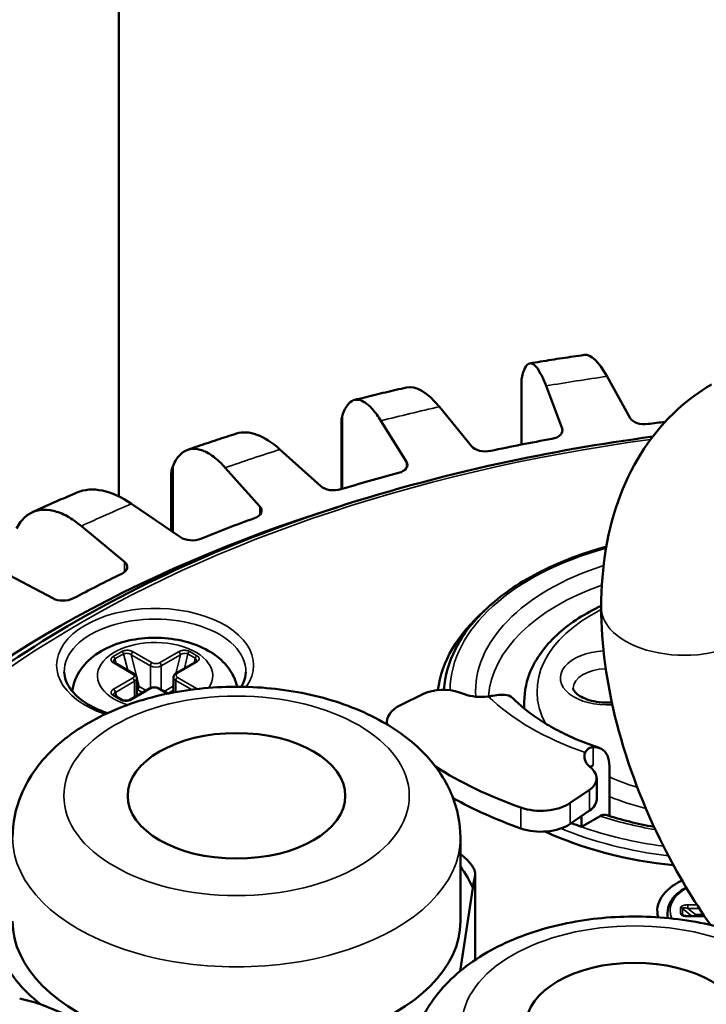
# Model space of a CAD drawing. Header units: millimetres. Extents: x 38 to 2514, y 38 to 1622.
# Tile 303 of 310: x 1652 to 1679, y 1401 to 1439. Entities that reach past the tile are written whole.
import ezdxf

# ---------------------------------------------------------------- set-up
doc = ezdxf.new("R2010")
doc.units = ezdxf.units.MM
doc.header["$LTSCALE"] = 7.692308
doc.layers.add('Visible (ISO)', color=7, linetype='Continuous', lineweight=50)
doc.layers.add('Visible Narrow (ISO)', color=7, linetype='Continuous', lineweight=35)

msp = doc.modelspace()

# ---------------------------------------------------------------- linework, layer by layer
at = {"layer": 'Visible (ISO)'}
for p, q in [((1656.3668, 1463.1519), (1656.3668, 1420.8415)), ((1676.3403, 1423.9052), (1675.4425, 1425.5304)), ((1672.094, 1425.3285), (1672.094, 1422.8678)), ((1673.056, 1425.1612), (1673.6859, 1423.4946)), ((1670.1472, 1422.8011), (1668.8897, 1424.3446)), ((1665.0643, 1423.7746), (1665.0643, 1421.1272)), ((1666.6071, 1423.7988), (1667.6083, 1422.1939)), ((1664.2567, 1421.2396), (1662.661, 1422.6752)), ((1660.5213, 1421.962), (1661.8769, 1420.4463)), ((1658.4139, 1421.6952), (1658.4139, 1419.4908)), ((1658.7697, 1419.2477), (1656.863, 1420.5507)), ((1654.9029, 1419.6824), (1656.5895, 1418.2818)), ((1653.7799, 1416.8592), (1651.5949, 1418.0075)), ((1656.9542, 1413.9058), (1656.2076, 1414.3368)), ((1659.3545, 1414.3695), (1658.6079, 1413.9385)), ((1657.0628, 1413.0464), (1657.0628, 1413.7375)), ((1658.4993, 1413.178), (1658.4993, 1413.7702)), ((1656.479, 1412.8966), (1656.1962, 1413.0599)), ((1657.5613, 1413.3342), (1656.8147, 1412.9032)), ((1658.2872, 1413.1362), (1657.9442, 1413.3342)), ((1668.2692, 1413.1233), (1667.3744, 1412.688)), ((1669.8651, 1413.1132), (1669.6816, 1413.1799)), ((1672.2049, 1412.5543), (1672.2049, 1412.8149)), ((1666.841, 1412.0257), (1666.841, 1411.9337)), ((1674.8534, 1410.1939), (1674.7379, 1410.2999)), ((1675.5361, 1410.2983), (1675.5361, 1408.35)), ((1675.0378, 1409.8249), (1675.0378, 1409.0084)), ((1674.0014, 1408.8619), (1674.7554, 1409.3785)), ((1674.0014, 1408.0454), (1674.7554, 1408.562)), ((1674.4401, 1407.9305), (1675.1695, 1408.3516)), ((1674.4401, 1408.3459), (1674.4401, 1407.9305)), ((1669.713, 1404.2417), (1669.713, 1407.5077)), ((1670.2886, 1406.078), (1670.2886, 1402.729)), ((1669.7019, 1402.2915), (1670.1938, 1405.5381)), ((1677.8049, 1404.5683), (1677.8049, 1404.4284)), ((1679.2447, 1404.4373), (1678.5963, 1404.4373)), ((1653.3095, 1400.9924), (1658.2922, 1398.9781))]:
    msp.add_line(p, q, dxfattribs=at)
for centre, major_axis, ratio, start_param, end_param in [((1675.4433, 1421.4439), (-0.9099, 4.9249), 0.2481506, 5.6436864, 6.2729729), ((1668.8908, 1420.2583), (-1.3168, 4.8323), 0.3475376, 5.6187074, 6.2679384), ((1676.9119, 1424.0105), (-0.6, 0), 0.5773503, 0.3087611, 1.7927995), ((1662.6624, 1418.589), (-1.746, 4.6947), 0.4409357, 5.5830146, 6.262115), ((1673.0997, 1423.4207), (0.6, 0), 0.5773503, 5.0139846, 6.4980229), ((1687.8331, 1396.0767), (-49, 0), 0.5773503, 4.9205151, 4.9343922), ((1687.8331, 1396.0767), (-49, 0), 0.5773503, 5.0139846, 5.0652919), ((1670.6902, 1422.9485), (-0.6, 0), 0.5773503, 0.4396608, 1.9236992), ((1667.0439, 1422.0765), (0.6, 0), 0.5773503, 5.1448843, 6.6289226), ((1687.8331, 1396.0767), (-49, 0), 0.5773503, 5.1448843, 5.1961916), ((1656.8646, 1416.4646), (-2.2032, 4.4989), 0.5267319, 5.5346828, 6.2552041), ((1664.7617, 1421.4267), (-0.6, 0), 0.5773503, 0.5705605, 2.0545989), ((1687.8331, 1396.0767), (-48, 0), 0.5773503, 5.2095771, 8.5688883), ((1661.3437, 1420.2874), (0.6, 0), 0.5773503, 5.2757839, 6.7598223), ((1687.8331, 1396.0767), (-49, 0), 0.5773503, 5.2757839, 5.3270913), ((1659.228, 1419.4712), (-0.6, 0), 0.5773503, 0.7014602, 2.1854986), ((1656.0968, 1418.0841), (0.6, 0), 0.5773503, 5.4066836, 6.890722), ((1687.8331, 1396.0767), (-49, 0), 0.5773503, 5.4066836, 5.457991), ((1654.1837, 1417.1154), (-0.6, 0), 0.5773503, 0.8323599, 2.3163983), ((1680.0549, 1412.8149), (-11.25, 0), 0.5773503, 5.7028261, 6.2121803), ((1669.0425, 1412.5935), (-1.2, 0), 0.5773503, 4.150742, 5.4126151), ((1670.5042, 1413.6996), (-1.2, 0), 0.5773503, 1.0091494, 1.8177706), ((1668.341, 1412.0257), (-1.5, 0), 0.5773503, 5.4126151, 6.3962687), ((1675.7536, 1410.6689), (-1.2, 0), 0.5773503, 6.036211, 6.8448323), ((1675.7536, 1409.8524), (-1.2, 0), 0.5773503, 5.4977871, 5.655573), ((1680.0549, 1416.1829), (15.25, 0), 0.5773503, 3.8762726, 4.1612297), ((1673.8378, 1409.8249), (1.2, 0), 0.5773503, 5.5829592, 6.8448323), ((1680.0549, 1415.3664), (15.25, 0), 0.5773503, 3.9412118, 4.1612297), ((1672.8544, 1409.4199), (1.5, 0), 0.5773503, 4.1612297, 5.5829592), ((1673.8378, 1409.0084), (1.2, 0), 0.5773503, 5.5829592, 6.2831853), ((1672.8544, 1408.6034), (-1.5, 0), 0.5773503, 1.0196371, 2.4413666), ((1680.0549, 1413.2231), (10.75, 0), 0.5773503, 4.1193362, 4.1628327), ((1680.0549, 1412.8149), (11.25, 0), 0.5773503, 4.0376113, 4.5322141), ((1660.963, 1404.2417), (9.5, 0), 0.5773503, 0.2386165, 0.4000215), ((1680.0549, 1404.6499), (-2.65, 0), 0.5773503, 5.3999029, 6.452524), ((1660.963, 1404.2417), (-8.75, 0), 0.5773503, 0, 3.1415927), ((1687.8331, 1395.6685), (-47.5, 0), 0.5773503, 5.9940112, 7.0633341), ((1660.963, 1404.2417), (-9.5, 0), 0.5773503, 0.2386165, 0.6340481)]:
    msp.add_ellipse(centre, major_axis=major_axis, ratio=ratio, start_param=start_param, end_param=end_param, dxfattribs=at)
for centre, major_axis in [((1660.963, 1409.1407), (4.25, 0)), ((1676.5194, 1400.1592), (-4.25, 0))]:
    msp.add_ellipse(centre, major_axis=major_axis, ratio=0.5773503, dxfattribs=at)
for points, knots in [([(1672.4226, 1426.0424), (1672.5635, 1426.0659), (1672.7045, 1426.0891), (1672.9868, 1426.1349), (1673.1281, 1426.1574), (1673.4109, 1426.2019), (1673.5525, 1426.2238), (1673.8359, 1426.2669), (1673.9777, 1426.2881), (1674.2616, 1426.33), (1674.4037, 1426.3506), (1674.5459, 1426.3708)], [5.216227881, 5.216227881, 5.216227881, 5.216227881, 5.224136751, 5.224136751, 5.232045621, 5.232045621, 5.239954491, 5.239954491, 5.247863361, 5.247863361, 5.255772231, 5.255772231, 5.255772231, 5.255772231]), ([(1673.056, 1425.1612), (1672.99, 1425.3358), (1672.918, 1425.5016), (1672.7768, 1425.7677), (1672.7077, 1425.868), (1672.5859, 1425.9973), (1672.5219, 1426.0384), (1672.4023, 1426.0492), (1672.3468, 1426.019), (1672.2536, 1425.9091), (1672.2074, 1425.8195), (1672.1456, 1425.6293), (1672.1256, 1425.552), (1672.1078, 1425.4688)], [-0.74133438, -0.74133438, -0.74133438, -0.74133438, -0.64848029, -0.64848029, -0.5556262, -0.5556262, -0.46290193, -0.46290193, -0.37017765, -0.37017765, -0.27758415, -0.27758415, -0.22681307, -0.22681307, -0.22681307, -0.22681307]), ([(1665.5694, 1424.6115), (1665.7037, 1424.6454), (1665.8383, 1424.679), (1666.1078, 1424.7456), (1666.2428, 1424.7786), (1666.5131, 1424.844), (1666.6485, 1424.8764), (1666.9196, 1424.9405), (1667.0553, 1424.9722), (1667.3272, 1425.0351), (1667.4634, 1425.0662), (1667.5997, 1425.097)], [5.085437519, 5.085437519, 5.085437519, 5.085437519, 5.093305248, 5.093305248, 5.101172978, 5.101172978, 5.109040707, 5.109040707, 5.116908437, 5.116908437, 5.124776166, 5.124776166, 5.124776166, 5.124776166]), ([(1675.2147, 1416.5136), (1675.2147, 1418.0703), (1675.4554, 1419.5664), (1676.4527, 1422.1775), (1677.2169, 1423.351), (1678.6063, 1424.6137), (1679.0507, 1424.9386), (1679.5201, 1425.2096)], [0, 0, 0, 0, 0.5343431, 0.5343431, 1.0459674, 1.0459674, 1.2568777, 1.2568777, 1.2568777, 1.2568777]), ([(1666.6071, 1423.7988), (1666.5022, 1423.9669), (1666.3876, 1424.1256), (1666.1633, 1424.3779), (1666.0535, 1424.4714), (1665.8597, 1424.5889), (1665.758, 1424.6236), (1665.568, 1424.6228), (1665.4797, 1424.5871), (1665.3316, 1424.4681), (1665.258, 1424.3739), (1665.1598, 1424.1777), (1665.1281, 1424.0984), (1665.0998, 1424.0135)], [-0.74133438, -0.74133438, -0.74133438, -0.74133438, -0.64848029, -0.64848029, -0.5556262, -0.5556262, -0.46290193, -0.46290193, -0.37017765, -0.37017765, -0.27758415, -0.27758415, -0.22681307, -0.22681307, -0.22681307, -0.22681307]), ([(1665.0998, 1424.0135), (1665.0791, 1423.9509), (1665.0664, 1423.871), (1665.0643, 1423.7912), (1665.0643, 1423.7746)], [0, 0, 0, 0, 0.14285714, 0.18043763, 0.18043763, 0.18043763, 0.18043763]), ([(1677.2225, 1423.1782), (1675.1918, 1422.9058), (1673.1922, 1422.555), (1666.5392, 1421.1016), (1662.1225, 1419.6341), (1654.2993, 1415.9576), (1650.8947, 1413.7488), (1645.4548, 1408.8035), (1643.4173, 1406.0674), (1641.2885, 1401.1439), (1640.8082, 1399.0226), (1640.7537, 1396.8962)], [1.7991176, 1.7991176, 1.7991176, 1.7991176, 1.9325075, 1.9325075, 2.2539912, 2.2539912, 2.5757753, 2.5757753, 2.8969658, 2.8969658, 3.1267803, 3.1267803, 3.1267803, 3.1267803]), ([(1659.0571, 1422.6645), (1659.1827, 1422.7083), (1659.3086, 1422.7517), (1659.5608, 1422.8381), (1659.6872, 1422.881), (1659.9405, 1422.9662), (1660.0674, 1423.0085), (1660.3217, 1423.0925), (1660.4491, 1423.1342), (1660.7043, 1423.217), (1660.8322, 1423.2581), (1660.9604, 1423.2989)], [4.954692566, 4.954692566, 4.954692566, 4.954692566, 4.962501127, 4.962501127, 4.970309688, 4.970309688, 4.978118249, 4.978118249, 4.98592681, 4.98592681, 4.993735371, 4.993735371, 4.993735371, 4.993735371]), ([(1660.5213, 1421.962), (1660.3793, 1422.1208), (1660.2242, 1422.2693), (1659.9205, 1422.5016), (1659.7718, 1422.5854), (1659.5096, 1422.6855), (1659.3718, 1422.7113), (1659.1145, 1422.6935), (1658.9951, 1422.6499), (1658.7945, 1422.5177), (1658.695, 1422.417), (1658.562, 1422.212), (1658.5191, 1422.1299), (1658.4808, 1422.0425)], [-0.74133438, -0.74133438, -0.74133438, -0.74133438, -0.64848029, -0.64848029, -0.5556262, -0.5556262, -0.46290193, -0.46290193, -0.37017765, -0.37017765, -0.27758415, -0.27758415, -0.22681307, -0.22681307, -0.22681307, -0.22681307]), ([(1658.4808, 1422.0425), (1658.4528, 1421.9781), (1658.4216, 1421.8616), (1658.4138, 1421.7469), (1658.4139, 1421.6952)], [0, 0, 0, 0, 0.14285714, 0.25900278, 0.25900278, 0.25900278, 0.25900278]), ([(1652.9834, 1420.2211), (1653.0982, 1420.274), (1653.2133, 1420.3267), (1653.4442, 1420.4314), (1653.56, 1420.4835), (1653.7921, 1420.5872), (1653.9084, 1420.6387), (1654.1417, 1420.7412), (1654.2587, 1420.7922), (1654.4932, 1420.8936), (1654.6107, 1420.944), (1654.7286, 1420.9942)], [4.823996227, 4.823996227, 4.823996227, 4.823996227, 4.83172629, 4.83172629, 4.839456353, 4.839456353, 4.847186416, 4.847186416, 4.854916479, 4.854916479, 4.862646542, 4.862646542, 4.862646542, 4.862646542]), ([(1654.9029, 1419.6824), (1654.7262, 1419.8291), (1654.5332, 1419.9645), (1654.1553, 1420.1709), (1653.9703, 1420.2421), (1653.644, 1420.32), (1653.4726, 1420.334), (1653.1525, 1420.2943), (1653.0039, 1420.2407), (1652.7544, 1420.0914), (1652.6305, 1419.9822), (1652.4651, 1419.766), (1652.4116, 1419.6803), (1652.364, 1419.5896)], [-0.74133438, -0.74133438, -0.74133438, -0.74133438, -0.64848029, -0.64848029, -0.5556262, -0.5556262, -0.46290193, -0.46290193, -0.37017765, -0.37017765, -0.27758415, -0.27758415, -0.22681307, -0.22681307, -0.22681307, -0.22681307]), ([(1669.0642, 1413.2862), (1669.1019, 1413.8263), (1669.2547, 1414.3621), (1669.8165, 1415.471), (1670.2631, 1416.0359), (1671.4006, 1417.0625), (1672.0917, 1417.5246), (1673.6432, 1418.3057), (1674.4989, 1418.628), (1675.4129, 1418.8763)], [5.5380431, 5.5380431, 5.5380431, 5.5380431, 5.7823432, 5.7823432, 6.0668993, 6.0668993, 6.3514553, 6.3514553, 6.6288302, 6.6288302, 6.6288302, 6.6288302]), ([(1675.2148, 1416.5644), (1674.5839, 1416.2691), (1674.0253, 1415.9133), (1673.0844, 1415.0798), (1672.7109, 1414.5958), (1672.2993, 1413.6687), (1672.2049, 1413.2423), (1672.2049, 1412.8149)], [6.17893256, 6.17893256, 6.17893256, 6.17893256, 6.49101325, 6.49101325, 6.81764625, 6.81764625, 7.06858347, 7.06858347, 7.06858347, 7.06858347]), ([(1679.4798, 1404.0925), (1678.8013, 1405.0707), (1678.1839, 1406.1077), (1676.8632, 1408.7205), (1676.2368, 1410.3619), (1675.4267, 1413.5099), (1675.2147, 1415.055), (1675.2147, 1416.5136)], [0.183742, 0.183742, 0.183742, 0.183742, 0.5405247, 0.5405247, 1.0640658, 1.0640658, 1.5647107, 1.5647107, 1.5647107, 1.5647107]), ([(1660.9882, 1413.4048), (1660.9691, 1413.4898), (1660.9439, 1413.5728), (1660.8311, 1413.8695), (1660.7109, 1414.0631), (1660.3939, 1414.4398), (1660.1858, 1414.6101), (1659.6844, 1414.9226), (1659.381, 1415.0506), (1658.7311, 1415.2377), (1658.3832, 1415.2936), (1657.6852, 1415.3294), (1657.3355, 1415.3104), (1656.6548, 1415.1975), (1656.324, 1415.1035), (1655.7063, 1414.8322), (1655.4183, 1414.6546), (1654.9586, 1414.2187), (1654.7752, 1413.9716), (1654.6024, 1413.5374), (1654.5625, 1413.3853), (1654.5437, 1413.2291)], [2.484993, 2.484993, 2.484993, 2.484993, 2.5722318, 2.5722318, 2.8084849, 2.8084849, 3.1035042, 3.1035042, 3.4644263, 3.4644263, 3.8382877, 3.8382877, 4.2067187, 4.2067187, 4.5774662, 4.5774662, 4.9508725, 4.9508725, 5.2720215, 5.2720215, 5.4282288, 5.4282288, 5.4282288, 5.4282288]), ([(1656.1617, 1414.3807), (1656.1621, 1414.3795), (1656.1629, 1414.377), (1656.1673, 1414.37), (1656.1703, 1414.366), (1656.1813, 1414.3547), (1656.1914, 1414.3466), (1656.2053, 1414.3382), (1656.2065, 1414.3375), (1656.2076, 1414.3368)], [0.000001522, 0.000001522, 0.000001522, 0.000001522, 0.005294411, 0.005294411, 0.009487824, 0.009487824, 0.016124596, 0.016124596, 0.016702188, 0.016702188, 0.016702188, 0.016702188]), ([(1659.3544, 1414.3695), (1659.3684, 1414.3776), (1659.3795, 1414.3862), (1659.3936, 1414.4005), (1659.3973, 1414.4062), (1659.3998, 1414.4115), (1659.4001, 1414.4126), (1659.4003, 1414.4134)], [0, 0, 0, 0, 0.006968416, 0.006968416, 0.013484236, 0.013484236, 0.016685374, 0.016685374, 0.016685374, 0.016685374]), ([(1654.2341, 1413.9778), (1654.2388, 1413.7579), (1654.3165, 1413.5338), (1654.6145, 1413.1269), (1654.8083, 1412.9462), (1655.2894, 1412.6297), (1655.5716, 1412.4925), (1655.8971, 1412.3786), (1655.9077, 1412.375), (1655.9182, 1412.3713)], [3.1539356, 3.1539356, 3.1539356, 3.1539356, 3.5416581, 3.5416581, 3.8619092, 3.8619092, 4.1676952, 4.1676952, 4.1778759, 4.1778759, 4.1778759, 4.1778759]), ([(1657.0628, 1413.7375), (1657.0628, 1413.7527), (1657.0607, 1413.7677), (1657.0529, 1413.7964), (1657.0471, 1413.8099), (1657.0332, 1413.8347), (1657.025, 1413.8459), (1657.007, 1413.8663), (1656.9972, 1413.8755), (1656.9765, 1413.8919), (1656.9656, 1413.8992), (1656.9542, 1413.9058)], [2.35619449, 2.35619449, 2.35619449, 2.35619449, 2.51327412, 2.51327412, 2.67035376, 2.67035376, 2.82743339, 2.82743339, 2.98451302, 2.98451302, 3.14159265, 3.14159265, 3.14159265, 3.14159265]), ([(1658.6079, 1413.9385), (1658.5965, 1413.9319), (1658.5856, 1413.9246), (1658.5649, 1413.9081), (1658.5551, 1413.899), (1658.5371, 1413.8786), (1658.5289, 1413.8673), (1658.5149, 1413.8425), (1658.5092, 1413.829), (1658.5014, 1413.8004), (1658.4993, 1413.7853), (1658.4993, 1413.7702)], [4.71238898, 4.71238898, 4.71238898, 4.71238898, 4.86946861, 4.86946861, 5.02654825, 5.02654825, 5.18362788, 5.18362788, 5.34070751, 5.34070751, 5.49778714, 5.49778714, 5.49778714, 5.49778714]), ([(1661.1452, 1413.4036), (1661.1746, 1413.4505), (1661.2002, 1413.4975), (1661.2909, 1413.6902), (1661.3249, 1413.8344), (1661.328, 1413.9778)], [5.93669086, 5.93669086, 5.93669086, 5.93669086, 6.01801515, 6.01801515, 6.2708424, 6.2708424, 6.2708424, 6.2708424]), ([(1669.713, 1407.5077), (1669.713, 1408.074), (1669.5962, 1408.6378), (1669.1558, 1409.72), (1668.8172, 1410.2283), (1667.9158, 1411.2167), (1667.3192, 1411.6672), (1665.9091, 1412.462), (1665.0741, 1412.7831), (1663.3056, 1413.2352), (1662.3716, 1413.3646), (1660.4997, 1413.4286), (1659.5624, 1413.3653), (1657.7501, 1413.0479), (1656.8756, 1412.7934), (1655.2605, 1412.0841), (1654.5192, 1411.6281), (1653.3213, 1410.527), (1652.8428, 1409.8944), (1652.331, 1408.6434), (1652.213, 1408.0768), (1652.213, 1407.5077)], [5.846853, 5.846853, 5.846853, 5.846853, 6.0776492, 6.0776492, 6.3315314, 6.3315314, 6.6442762, 6.6442762, 7.0008071, 7.0008071, 7.3585172, 7.3585172, 7.7121135, 7.7121135, 8.0679023, 8.0679023, 8.4276399, 8.4276399, 8.7564965, 8.7564965, 8.9884456, 8.9884456, 8.9884456, 8.9884456]), ([(1656.1619, 1413.0915), (1656.1623, 1413.0903), (1656.1633, 1413.088), (1656.1681, 1413.0816), (1656.1715, 1413.0778), (1656.1813, 1413.0694), (1656.188, 1413.0646), (1656.1962, 1413.0599)], [0.000005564, 0.000005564, 0.000005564, 0.000005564, 0.004957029, 0.004957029, 0.008958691, 0.008958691, 0.013202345, 0.013202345, 0.013202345, 0.013202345]), ([(1657.9442, 1413.3342), (1657.9215, 1413.3473), (1657.8972, 1413.3573), (1657.8464, 1413.3723), (1657.82, 1413.3772), (1657.7663, 1413.3821), (1657.7392, 1413.3821), (1657.6856, 1413.3772), (1657.6591, 1413.3723), (1657.6084, 1413.3573), (1657.584, 1413.3473), (1657.5613, 1413.3342)], [3.1415927, 3.1415927, 3.1415927, 3.1415927, 3.4557519, 3.4557519, 3.7699112, 3.7699112, 4.0840704, 4.0840704, 4.3982297, 4.3982297, 4.712389, 4.712389, 4.712389, 4.712389]), ([(1670.7976, 1413.0278), (1670.8594, 1413.0368), (1670.9202, 1413.0456), (1671.0905, 1413.0691), (1671.1911, 1413.0812), (1671.3051, 1413.0905), (1671.3296, 1413.0921), (1671.3528, 1413.0933)], [0.163197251, 0.163197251, 0.163197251, 0.163197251, 0.181148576, 0.181148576, 0.214973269, 0.214973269, 0.224847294, 0.224847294, 0.224847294, 0.224847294]), ([(1671.3528, 1413.0933), (1671.4649, 1413.0977), (1671.5812, 1413.0737), (1671.7073, 1413.004), (1671.7472, 1412.9728), (1671.7835, 1412.9357)], [0.289135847, 0.289135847, 0.289135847, 0.289135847, 0.339825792, 0.339825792, 0.364008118, 0.364008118, 0.364008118, 0.364008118]), ([(1674.1171, 1413.3391), (1674.1171, 1413.3191), (1674.1206, 1413.2966), (1674.1646, 1413.2184), (1674.2079, 1413.1645), (1674.3383, 1413.0615), (1674.4152, 1413.0137), (1674.6021, 1412.9263), (1674.7127, 1412.8869), (1674.9593, 1412.8242), (1675.096, 1412.8016), (1675.3664, 1412.78), (1675.4995, 1412.7792), (1675.6299, 1412.7882)], [0.7853982, 0.7853982, 0.7853982, 0.7853982, 1.0995574, 1.0995574, 1.4162709, 1.4162709, 1.6752665, 1.6752665, 1.9415034, 1.9415034, 2.2182757, 2.2182757, 2.4743775, 2.4743775, 2.4743775, 2.4743775]), ([(1656.479, 1412.8966), (1656.4894, 1412.8906), (1656.5024, 1412.8847), (1656.5314, 1412.8746), (1656.5479, 1412.8703), (1656.5838, 1412.8639), (1656.6038, 1412.8619), (1656.6455, 1412.8607), (1656.6677, 1412.8617), (1656.7114, 1412.8671), (1656.7334, 1412.8716), (1656.7738, 1412.8836), (1656.7925, 1412.8912), (1656.8103, 1412.9007), (1656.8125, 1412.9019), (1656.8147, 1412.9032)], [0, 0, 0, 0, 0.005431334, 0.005431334, 0.010921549, 0.010921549, 0.016917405, 0.016917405, 0.023447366, 0.023447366, 0.030433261, 0.030433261, 0.037653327, 0.037653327, 0.038747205, 0.038747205, 0.038747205, 0.038747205]), ([(1671.7845, 1412.9371), (1671.9284, 1412.7914), (1672.0895, 1412.6462), (1672.4454, 1412.3606), (1672.6402, 1412.2202), (1673.0614, 1411.9478), (1673.2878, 1411.8159), (1673.7695, 1411.5637), (1674.0247, 1411.4434), (1674.5605, 1411.2172), (1674.8411, 1411.1112), (1675.1326, 1411.0135)], [1.30383007, 1.30383007, 1.30383007, 1.30383007, 1.40906181, 1.40906181, 1.51429355, 1.51429355, 1.61952529, 1.61952529, 1.72475703, 1.72475703, 1.82998877, 1.82998877, 1.82998877, 1.82998877]), ([(1674.9051, 1411.0424), (1674.8765, 1411.0409), (1674.8488, 1411.0371), (1674.746, 1411.0124), (1674.6818, 1410.9735), (1674.6171, 1410.8912), (1674.6021, 1410.8659), (1674.59, 1410.8382)], [0.661403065, 0.661403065, 0.661403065, 0.661403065, 0.675964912, 0.675964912, 0.717780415, 0.717780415, 0.733732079, 0.733732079, 0.733732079, 0.733732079]), ([(1675.5361, 1410.2983), (1675.5361, 1410.4478), (1675.5049, 1410.6055), (1675.4029, 1410.8246), (1675.3132, 1410.9235), (1675.1335, 1411.0228), (1675.0172, 1411.0468), (1674.9051, 1411.0424)], [0.45074133, 0.45074133, 0.45074133, 0.45074133, 0.50565802, 0.50565802, 0.56165688, 0.56165688, 0.61234682, 0.61234682, 0.61234682, 0.61234682]), ([(1675.1695, 1408.3516), (1675.2152, 1408.378), (1675.269, 1408.397), (1675.3412, 1408.4049), (1675.373, 1408.4018), (1675.4004, 1408.3932)], [0.075289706, 0.075289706, 0.075289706, 0.075289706, 0.094675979, 0.094675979, 0.108362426, 0.108362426, 0.108362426, 0.108362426]), ([(1670.281, 1406.0044), (1670.2847, 1406.0218), (1670.287, 1406.0394), (1670.2923, 1406.1321), (1670.2734, 1406.2112), (1670.2121, 1406.3352), (1670.1886, 1406.3745), (1670.1404, 1406.444), (1670.1181, 1406.4736), (1670.0676, 1406.5351), (1670.0393, 1406.567), (1669.9621, 1406.6484), (1669.9103, 1406.6981), (1669.8095, 1406.7863), (1669.7625, 1406.8248), (1669.713, 1406.8626)], [1.00033037, 1.00033037, 1.00033037, 1.00033037, 1.01236347, 1.01236347, 1.0626597, 1.0626597, 1.08515376, 1.08515376, 1.10131667, 1.10131667, 1.11834789, 1.11834789, 1.14438841, 1.14438841, 1.16478342, 1.16478342, 1.16478342, 1.16478342]), ([(1677.8049, 1404.5683), (1677.8049, 1404.7071), (1677.8409, 1404.8456), (1677.9804, 1405.1112), (1678.0869, 1405.2377), (1678.3132, 1405.427), (1678.4181, 1405.4973), (1678.5337, 1405.5601)], [3.14159265, 3.14159265, 3.14159265, 3.14159265, 3.43605013, 3.43605013, 3.74577703, 3.74577703, 3.95733944, 3.95733944, 3.95733944, 3.95733944]), ([(1685.2694, 1398.5262), (1685.2694, 1399.0925), (1685.1526, 1399.6563), (1684.7121, 1400.7385), (1684.3735, 1401.2469), (1683.4721, 1402.2352), (1682.8756, 1402.6857), (1681.4654, 1403.4805), (1680.6304, 1403.8016), (1678.8619, 1404.2537), (1677.928, 1404.3832), (1676.0561, 1404.4471), (1675.1188, 1404.3838), (1673.3064, 1404.0664), (1672.4319, 1403.8119), (1670.8169, 1403.1027), (1670.0756, 1402.6467), (1668.8777, 1401.5455), (1668.3992, 1400.913), (1667.8874, 1399.6619), (1667.7694, 1399.0953), (1667.7694, 1398.5262)], [2.3561945, 2.3561945, 2.3561945, 2.3561945, 2.5869907, 2.5869907, 2.8408729, 2.8408729, 3.1536177, 3.1536177, 3.5101486, 3.5101486, 3.8678587, 3.8678587, 4.221455, 4.221455, 4.5772438, 4.5772438, 4.9369814, 4.9369814, 5.265838, 5.265838, 5.4977871, 5.4977871, 5.4977871, 5.4977871]), ([(1678.4066, 1404.4786), (1678.4079, 1404.4776), (1678.41, 1404.476), (1678.4158, 1404.4725), (1678.4195, 1404.4704), (1678.4296, 1404.4655), (1678.4364, 1404.4627), (1678.4542, 1404.4563), (1678.4657, 1404.453), (1678.495, 1404.4461), (1678.5135, 1404.443), (1678.5532, 1404.4385), (1678.5749, 1404.4373), (1678.5963, 1404.4373)], [0, 0, 0, 0, 0.001831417, 0.001831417, 0.003824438, 0.003824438, 0.00661613, 0.00661613, 0.010608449, 0.010608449, 0.016372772, 0.016372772, 0.022814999, 0.022814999, 0.022814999, 0.022814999])]:
    msp.add_open_spline(points, degree=3, knots=knots, dxfattribs=at)
for points in [[(1672.1078, 1425.4688), (1672.098, 1425.4227), (1672.094, 1425.3757), (1672.094, 1425.3284)], [(1675.4006, 1408.3936), (1675.9931, 1408.1996), (1676.625, 1408.0422), (1677.2804, 1407.926)], [(1670.281, 1406.0044), (1670.2528, 1405.8707), (1670.2236, 1405.7117), (1670.1938, 1405.5381)], [(1677.8076, 1404.3624), (1677.8058, 1404.3843), (1677.8049, 1404.4064), (1677.8049, 1404.4284)], [(1653.3095, 1400.9924), (1653.03, 1401.0827), (1652.755, 1401.16), (1652.4903, 1401.2147)]]:
    msp.add_open_spline(points, degree=3, dxfattribs=at)
at = {"layer": 'Visible Narrow (ISO)'}
for p, q in [((1672.1078, 1425.4688), (1672.1078, 1422.8705)), ((1665.0998, 1424.0135), (1665.0998, 1421.138)), ((1673.6859, 1423.3469), (1673.6859, 1423.4946)), ((1658.4808, 1422.0425), (1658.4808, 1419.4451)), ((1667.6083, 1421.9591), (1667.6083, 1422.1939)), ((1661.8769, 1420.1285), (1661.8769, 1420.4463)), ((1656.5895, 1417.8863), (1656.5895, 1418.2818)), ((1656.1462, 1414.5835), (1656.4856, 1414.7794)), ((1656.2132, 1414.4889), (1656.5527, 1414.6849)), ((1656.7106, 1414.0464), (1656.5527, 1414.6849)), ((1656.8506, 1414.6503), (1657.5972, 1414.2193)), ((1657.157, 1413.412), (1656.8506, 1414.6503)), ((1656.9213, 1414.7728), (1657.6679, 1414.3417)), ((1657.9507, 1414.3417), (1658.6973, 1414.7728)), ((1658.0215, 1414.2193), (1658.7681, 1414.6503)), ((1658.7681, 1414.6503), (1658.589, 1413.9265)), ((1659.066, 1414.6849), (1658.9269, 1414.1226)), ((1659.066, 1414.6849), (1659.3488, 1414.5216)), ((1659.1331, 1414.7794), (1659.4159, 1414.6161)), ((1656.9042, 1413.9008), (1656.1576, 1414.3319)), ((1656.2132, 1414.4889), (1656.2581, 1414.3077)), ((1657.5972, 1413.3519), (1657.5972, 1414.2193)), ((1658.0215, 1413.2896), (1658.0215, 1414.2193)), ((1659.4045, 1414.3645), (1658.6579, 1413.9335)), ((1659.304, 1414.3404), (1659.3488, 1414.5216)), ((1656.1576, 1413.3065), (1656.9042, 1413.7375)), ((1656.2283, 1413.184), (1656.9749, 1413.6151)), ((1656.9749, 1412.9957), (1656.9749, 1413.6151)), ((1657.157, 1413.412), (1657.4265, 1413.2564)), ((1658.1356, 1413.2237), (1658.4616, 1413.412)), ((1658.4993, 1413.5641), (1658.4616, 1413.412)), ((1658.5871, 1413.1943), (1658.5871, 1413.6477)), ((1658.5871, 1413.6477), (1659.2055, 1413.2907)), ((1658.6579, 1413.7702), (1659.4045, 1413.3391)), ((1656.429, 1412.8916), (1656.1462, 1413.0549)), ((1656.2901, 1413.0056), (1656.2283, 1413.184)), ((1657.6113, 1413.3293), (1656.8647, 1412.8982)), ((1657.0863, 1413.2895), (1657.2851, 1413.1747)), ((1658.2441, 1413.1272), (1657.8942, 1413.3293)), ((1658.277, 1413.1421), (1658.4993, 1413.2704)), ((1674.9051, 1410.3423), (1674.9051, 1411.0424)), ((1674.7554, 1409.3785), (1674.7554, 1408.562)), ((1674.0014, 1408.8619), (1674.0014, 1408.0454)), ((1672.0689, 1408.6822), (1672.0689, 1407.8657)), ((1670.281, 1406.0044), (1670.281, 1402.7239)), ((1678.3135, 1404.5345), (1678.3135, 1404.7654)), ((1678.3842, 1404.5105), (1678.3842, 1404.7415)), ((1678.7567, 1404.4373), (1678.3842, 1404.7415)), ((1678.5963, 1404.8809), (1678.9542, 1404.8809)), ((1678.5963, 1404.7415), (1678.5963, 1404.8809)), ((1678.5963, 1404.7415), (1679.0441, 1404.7415)), ((1678.8963, 1404.4965), (1678.5963, 1404.7415)), ((1678.3842, 1404.5105), (1678.4477, 1404.4587)), ((1678.5963, 1404.419), (1678.5963, 1404.4373)), ((1679.257, 1404.419), (1678.5963, 1404.419)), ((1678.8963, 1404.4965), (1679.2052, 1404.4965)), ((1678.8963, 1404.4373), (1678.8963, 1404.4965))]:
    msp.add_line(p, q, dxfattribs=at)
for centre, major_axis, ratio, start_param, end_param in [((1687.8331, 1396.0767), (52.4984, 0), 0.5773503, 1.8090627, 1.8561287), ((1687.8331, 1396.0767), (52.4984, 0), 0.5773503, 1.9399624, 1.9870284), ((1687.8331, 1396.8932), (-46.5847, 0), 0.5773503, 4.9439536, 8.5955747), ((1687.8331, 1396.0767), (52.4984, 0), 0.5773503, 2.0708621, 2.1179281), ((1687.8331, 1396.0767), (52.4984, 0), 0.5773503, 2.2017618, 2.2488278), ((1680.0549, 1413.2231), (-10.75, 0), 0.5773503, 5.1599268, 6.2757159), ((1680.0549, 1413.2231), (-9.75, 0), 0.5773503, 5.2211206, 6.3200346), ((1680.0549, 1412.8149), (-9.25, 0), 0.5773503, 5.2599038, 6.2429072), ((1657.781, 1414.2438), (-3.8472, 0), 0.5773503, 2.7517385, 7.321845), ((1657.781, 1414.0031), (-3.5472, 0), 0.5773503, 3.1292497, 6.2955282), ((1680.0549, 1413.2231), (-7.35, 0), 0.5773503, 5.4311949, 6.5830124), ((1657.781, 1413.8355), (2.25, 0), 0.5773503, 5.9096065, 10.4981154), ((1656.1462, 1414.5018), (0.05, -0.0866), 0.5773503, 1.1071487, 2.3561945), ((1656.4856, 1414.6978), (0.05, -0.0866), 0.5773496, 1.1071755, 2.3562777), ((1656.7092, 1414.5688), (-0.2082, 0.053), 0.6319819, 4.1368453, 5.7086005), ((1656.9213, 1414.6911), (-0.05, -0.0866), 0.5773503, 3.9269908, 5.4977871), ((1658.6973, 1414.6911), (0.05, -0.0866), 0.5773501, 0.7853983, 2.3562344), ((1658.9095, 1414.5688), (-0.2082, -0.053), 0.631982, 3.7161776, 5.2879324), ((1659.1331, 1414.6978), (-0.05, -0.0866), 0.5773503, 3.9269908, 5.1760366), ((1659.4159, 1414.5345), (-0.05, -0.0866), 0.577351, 3.9269088, 5.1760111), ((1675.4482, 1413.7474), (-1.8311, 0), 0.5773503, 4.7896952, 7.9642824), ((1656.3695, 1414.3727), (-0.208, 0.0531), 0.6327512, 5.7082079, 6.6105112), ((1656.1576, 1414.2502), (0.05, 0.0866), 0.5773505, 0.0000282, 0.785438), ((1657.6679, 1414.2601), (-0.05, -0.0866), 0.5773503, 3.9269908, 5.4977871), ((1657.8093, 1414.3417), (0.3, 0), 0.5773503, 3.9269908, 5.4977871), ((1657.8093, 1414.4234), (0.2, 0), 0.5773503, 3.9269908, 5.4977871), ((1657.9507, 1414.2601), (0.05, -0.0866), 0.5773503, 0.7853982, 2.3561945), ((1659.1926, 1414.4054), (-0.208, -0.0531), 0.6327513, 2.8142671, 3.7165704), ((1659.4045, 1414.2829), (-0.05, 0.0866), 0.5773503, 5.4977871, 6.2831853), ((1656.9042, 1413.8192), (0.05, 0.0866), 0.5773503, 0, 0.7853982), ((1656.7628, 1413.8192), (0.2, 0), 0.5773503, 5.4977871, 7.0685835), ((1658.7993, 1413.8518), (-0.2, 0), 0.5773503, 5.4977871, 7.0685835), ((1658.6579, 1413.8518), (-0.05, 0.0866), 0.5773503, 5.4977871, 6.2831853), ((1675.4482, 1413.3391), (-1.3311, 0), 0.5773503, 4.7536819, 6.2831853), ((1656.9042, 1413.6559), (0.05, -0.0866), 0.5773503, 0.7853982, 2.3561945), ((1656.7628, 1413.7375), (0.3, 0), 0.5773503, 5.4977871, 6.2831853), ((1657.0156, 1413.3303), (-0.1998, -0.0236), 0.4809935, 3.8709178, 4.4174931), ((1657.0863, 1413.3711), (0.05, 0.0866), 0.5773503, 3.9269908, 5.4977871), ((1658.6031, 1413.3303), (-0.1998, 0.0236), 0.4809935, 5.3143228, 5.5538601), ((1658.5324, 1413.3711), (-0.05, 0.0866), 0.5773501, 0.7853983, 1.8693901), ((1658.7993, 1413.7702), (-0.3, 0), 0.5773503, 0, 0.7853982), ((1658.6579, 1413.6885), (-0.05, -0.0866), 0.5773503, 3.9269908, 5.4977871), ((1656.1462, 1412.9733), (0.05, 0.0866), 0.577351, 0.000059, 0.7854814), ((1656.3695, 1413.1024), (-0.2107, 0.009), 0.4919604, 5.4676492, 6.4748822), ((1656.1576, 1413.2248), (0.05, -0.0866), 0.5773503, 0.7853982, 2.3561945), ((1657.0156, 1413.2486), (-0.1028, 0.0047), 0.5763801, 3.9804577, 4.2616047), ((1657.6113, 1413.2476), (-0.05, 0.0866), 0.5773503, 5.4977871, 6.2831853), ((1657.7528, 1413.2476), (-0.2, 0), 0.5773503, 3.9269908, 5.4977871), ((1657.8942, 1413.2476), (0.05, 0.0866), 0.5773503, 0, 0.7853982), ((1659.4044, 1413.2575), (-0.05, -0.0866), 0.5773505, 3.9269513, 4.4011475), ((1680.0549, 1416.1829), (-10.75, 0), 0.5773503, 0.5332812, 1.0375151), ((1656.429, 1412.81), (0.05, 0.0866), 0.5773503, 0.0000084, 0.7853982), ((1656.8647, 1412.8166), (-0.05, 0.0866), 0.5773501, 5.4977476, 6.2831142), ((1680.0549, 1412.8149), (-7.85, 0), 0.5773503, 0, 0.0601117), ((1680.0549, 1413.2231), (7.35, 0), 0.5773503, 4.0502516, 4.2269638), ((1680.0549, 1412.8149), (7.85, 0), 0.5773503, 4.0989969, 4.3068205), ((1680.0549, 1413.2231), (-9.75, 0), 0.5773503, 1.0459631, 1.2876369), ((1680.0549, 1413.019), (-11, 0), 0.5773503, 0.9473238, 1.3679171), ((1680.0549, 1413.2231), (-10.7499, 0), 0.5773503, 1.0212422, 1.3446534), ((1660.963, 1407.5077), (-8.75, 0), 0.5773503, 0, 3.1415927), ((1680.0549, 1404.6499), (-2.15, 0), 0.5773503, 5.4887553, 6.530686), ((1680.0549, 1404.5683), (-2.25, 0), 0.5773503, 0, 0.1611854), ((1678.3135, 1404.6838), (0.1, 0), 0.8164966, 0.7854439, 1.5708608), ((1678.5963, 1404.6837), (0.2116, -0.0618), 0.2521156, 1.6444066, 3.2151301), ((1680.0549, 1404.4284), (-2.25, 0), 0.5773503, 0, 0.0508835), ((1678.3135, 1404.4528), (0.1, 0), 0.8164966, 0.7854016, 1.5707963), ((1678.5961, 1404.4528), (0.2113, -0.0618), 0.252064, 3.2148887, 3.6790678), ((1678.8963, 1404.4388), (0.0632, 0.0775), 0.4082483, 1.1071487, 1.9104437)]:
    msp.add_ellipse(centre, major_axis=major_axis, ratio=ratio, start_param=start_param, end_param=end_param, dxfattribs=at)
for centre, major_axis in [((1660.963, 1409.1407), (6.75, 0)), ((1676.5194, 1400.1592), (-6.75, 0))]:
    msp.add_ellipse(centre, major_axis=major_axis, ratio=0.5773503, dxfattribs=at)
for points, knots in [([(1675.2147, 1416.5136), (1675.2147, 1416.2176), (1675.496, 1415.5277), (1676.8881, 1414.724), (1679.0069, 1414.5303), (1680.2811, 1414.9051), (1680.762, 1415.1827)], [0.2493415, 0.2493415, 0.2493415, 0.2493415, 0.4, 0.6, 0.8, 1, 1, 1, 1]), ([(1678.3135, 1404.7654), (1678.3135, 1404.7729), (1678.3169, 1404.7878), (1678.3342, 1404.8111), (1678.3643, 1404.833), (1678.406, 1404.8521), (1678.4586, 1404.8674), (1678.5216, 1404.878), (1678.5703, 1404.8809), (1678.5963, 1404.8809)], [0.00000049, 0.00000049, 0.00000049, 0.00000049, 0.14285714, 0.28571429, 0.42857143, 0.57142857, 0.71428571, 0.85714286, 1, 1, 1, 1])]:
    msp.add_open_spline(points, degree=3, knots=knots, dxfattribs=at)
for points in [[(1656.1576, 1414.3319), (1656.1402, 1414.3419), (1656.1101, 1414.3636), (1656.0776, 1414.4018), (1656.0612, 1414.4419), (1656.0606, 1414.4821), (1656.0752, 1414.5203), (1656.1039, 1414.5551), (1656.1307, 1414.5745), (1656.1462, 1414.5835)], [(1656.4856, 1414.7794), (1656.501, 1414.7883), (1656.5348, 1414.8038), (1656.595, 1414.8204), (1656.6611, 1414.8288), (1656.7308, 1414.8285), (1656.8003, 1414.819), (1656.8664, 1414.8002), (1656.9039, 1414.7828), (1656.9213, 1414.7728)], [(1658.6973, 1414.7728), (1658.7148, 1414.7828), (1658.7523, 1414.8002), (1658.8184, 1414.819), (1658.8879, 1414.8285), (1658.9576, 1414.8288), (1659.0237, 1414.8204), (1659.0839, 1414.8038), (1659.1176, 1414.7883), (1659.1331, 1414.7794)], [(1659.4159, 1414.6161), (1659.4314, 1414.6072), (1659.4582, 1414.5877), (1659.4869, 1414.5529), (1659.5015, 1414.5148), (1659.5009, 1414.4745), (1659.4845, 1414.4344), (1659.452, 1414.3963), (1659.4219, 1414.3746), (1659.4045, 1414.3645)], [(1656.1462, 1413.0549), (1656.1307, 1413.0638), (1656.1039, 1413.0833), (1656.0752, 1413.1181), (1656.0606, 1413.1563), (1656.0612, 1413.1965), (1656.0776, 1413.2366), (1656.1101, 1413.2748), (1656.1402, 1413.2964), (1656.1576, 1413.3065)], [(1659.4045, 1413.3391), (1659.4156, 1413.3327), (1659.4258, 1413.3259), (1659.4351, 1413.3188)], [(1656.8647, 1412.8982), (1656.8473, 1412.8882), (1656.8098, 1412.8708), (1656.7437, 1412.852), (1656.6742, 1412.8426), (1656.6045, 1412.8422), (1656.5384, 1412.8506), (1656.4782, 1412.8672), (1656.4445, 1412.8827), (1656.429, 1412.8916)], [(1678.5963, 1404.419), (1678.5703, 1404.419), (1678.5215, 1404.4219), (1678.4585, 1404.4324), (1678.4059, 1404.4478), (1678.3642, 1404.4668), (1678.3341, 1404.4888), (1678.317, 1404.512), (1678.3135, 1404.527), (1678.3135, 1404.5345)]]:
    msp.add_open_spline(points, degree=3, dxfattribs=at)

doc.saveas('drawing.dxf')
